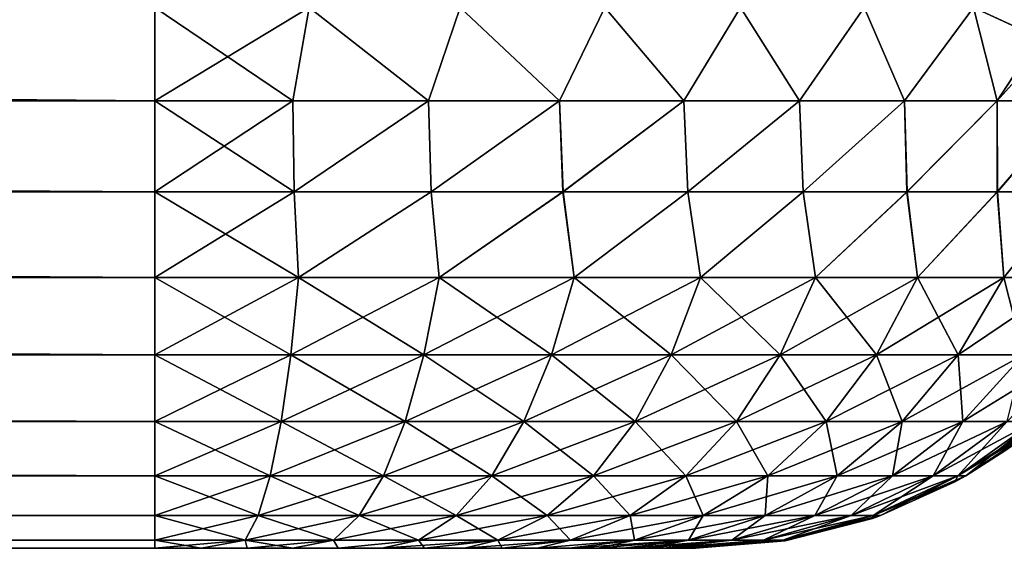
# Model space of a CAD drawing. Header units: metres. Extents: x -37.4 to 37.6, y -35 to 35.
# Tile 310 of 372: x 33.375 to 35.196, y -17.75 to -16.773. Entities that reach past the tile are written whole.
import ezdxf

# ---------------------------------------------------------------- set-up
doc = ezdxf.new("R2010")
doc.units = ezdxf.units.M
doc.layers.add('solid_506616_SW0001', color=7, linetype='CONTINUOUS')

msp = doc.modelspace()

# ---------------------------------------------------------------- linework, layer by layer
at = {"layer": 'solid_506616_SW0001'}
for points in [[(35.208572, -16.530176, -143.804718), (35.260204, -16.805458, -143.698898), (35.139061, -16.75, -143.856766)], [(35.335968, -16.58779, -128.95546), (35.139061, -16.75, -128.74324), (35.259651, -16.805182, -128.900299)], [(33.625, -16.922445, -144.535019), (12.078427, -16.75, -144.550003), (33.625, -16.75, -144.550003)], [(12.078427, -16.923649, -128.065186), (33.625, -16.75, -128.050003), (12.078427, -16.75, -128.050003)], [(12.078427, -16.923649, -128.065186), (33.625, -16.922445, -128.064987), (33.625, -16.75, -128.050003)], [(33.625, -16.922445, -144.535019), (12.078427, -16.923649, -144.534805), (12.078427, -16.75, -144.550003)], [(33.625, -16.922445, -144.535019), (33.625, -16.75, -144.550003), (33.910275, -16.75, -144.529556)], [(33.88018, -16.922445, -144.518555), (33.625, -16.922445, -144.535019), (33.910275, -16.75, -144.529556)], [(33.88018, -16.922445, -128.081451), (33.910275, -16.75, -128.07045), (33.625, -16.75, -128.050003)], [(33.88018, -16.922445, -128.081451), (33.625, -16.75, -128.050003), (33.625, -16.922445, -128.064987)], [(34.131126, -16.922445, -144.469406), (33.88018, -16.922445, -144.518555), (33.910275, -16.75, -144.529556)], [(34.131126, -16.922445, -128.130585), (33.910275, -16.75, -128.07045), (33.88018, -16.922445, -128.081451)], [(34.131126, -16.922445, -144.469406), (33.910275, -16.75, -144.529556), (34.189716, -16.75, -144.468613)], [(34.131126, -16.922445, -128.130585), (34.189716, -16.75, -128.131378), (33.910275, -16.75, -128.07045)], [(34.373672, -16.922445, -144.388428), (34.131126, -16.922445, -144.469406), (34.189716, -16.75, -144.468613)], [(34.373672, -16.922445, -128.211578), (34.189716, -16.75, -128.131378), (34.131126, -16.922445, -128.130585)], [(34.373672, -16.922445, -144.388428), (34.189716, -16.75, -144.468613), (34.457611, -16.75, -144.368454)], [(34.373672, -16.922445, -128.211578), (34.457611, -16.75, -128.231552), (34.189716, -16.75, -128.131378)], [(34.603798, -16.922445, -144.276917), (34.373672, -16.922445, -144.388428), (34.457611, -16.75, -144.368454)], [(34.603794, -16.922445, -128.323074), (34.457611, -16.75, -128.231552), (34.373672, -16.922445, -128.211578)], [(34.603798, -16.922445, -144.276917), (34.457611, -16.75, -144.368454), (34.708477, -16.75, -144.231094)], [(34.603794, -16.922445, -128.323074), (34.708477, -16.75, -128.368912), (34.457611, -16.75, -128.231552)], [(34.817677, -16.922445, -128.463226), (34.708477, -16.75, -128.368912), (34.603794, -16.922445, -128.323074)], [(34.817677, -16.922445, -144.136765), (34.603798, -16.922445, -144.276917), (34.708477, -16.75, -144.231094)], [(34.817677, -16.922445, -144.136765), (34.708477, -16.75, -144.231094), (34.937183, -16.75, -144.059357)], [(34.817677, -16.922445, -128.463226), (34.937183, -16.75, -128.540634), (34.708477, -16.75, -128.368912)], [(35.011765, -16.922445, -143.970276), (34.817677, -16.922445, -144.136765), (34.937183, -16.75, -144.059357)], [(35.011765, -16.922445, -128.629715), (34.937183, -16.75, -128.540634), (34.817677, -16.922445, -128.463226)], [(35.011765, -16.922445, -143.970276), (34.937183, -16.75, -144.059357), (35.139061, -16.75, -143.856766)], [(35.011765, -16.922445, -128.629715), (35.139061, -16.75, -128.74324), (34.937183, -16.75, -128.540634)], [(35.182838, -16.922445, -143.780212), (35.011765, -16.922445, -143.970276), (35.139061, -16.75, -143.856766)], [(35.182838, -16.922445, -128.819778), (35.139061, -16.75, -128.74324), (35.011765, -16.922445, -128.629715)], [(35.260204, -16.805458, -143.698898), (35.182838, -16.922445, -143.780212), (35.139061, -16.75, -143.856766)], [(35.259651, -16.805182, -128.900299), (35.139061, -16.75, -128.74324), (35.182838, -16.922445, -128.819778)], [(35.259651, -16.805182, -128.900299), (35.182838, -16.922445, -128.819778), (35.32806, -16.922445, -129.030258)], [(35.260204, -16.805458, -143.698898), (35.27924, -16.81521, -143.670258), (35.182838, -16.922445, -143.780212)], [(35.27924, -16.81521, -143.670258), (35.32806, -16.922445, -143.569748), (35.182838, -16.922445, -143.780212)], [(33.625, -16.922445, -144.535019), (33.625, -17.091036, -144.490051), (12.078427, -16.923649, -144.534805)], [(12.078427, -16.923649, -128.065186), (33.625, -17.091036, -128.109955), (33.625, -16.922445, -128.064987)], [(33.625, -17.091036, -144.490051), (12.078427, -17.09202, -144.489685), (12.078427, -16.923649, -144.534805)], [(12.078427, -16.923649, -128.065186), (12.078427, -17.09202, -128.110306), (33.625, -17.091036, -128.109955)], [(33.88018, -16.922445, -144.518555), (33.625, -17.091036, -144.490051), (33.625, -16.922445, -144.535019)], [(33.882729, -17.091013, -144.47287), (33.625, -17.091036, -144.490051), (33.88018, -16.922445, -144.518555)], [(33.625, -16.922445, -128.064987), (33.625, -17.091036, -128.109955), (33.882816, -17.091036, -128.127151)], [(33.88018, -16.922445, -128.081451), (33.625, -16.922445, -128.064987), (33.882816, -17.091036, -128.127151)], [(33.882729, -17.091013, -144.47287), (33.88018, -16.922445, -144.518555), (34.131126, -16.922445, -144.469406)], [(34.131126, -16.922445, -128.130585), (33.88018, -16.922445, -128.081451), (33.882816, -17.091036, -128.127151)], [(34.135891, -17.09099, -144.421585), (33.882729, -17.091013, -144.47287), (34.131126, -16.922445, -144.469406)], [(34.131126, -16.922445, -128.130585), (33.882816, -17.091036, -128.127151), (34.136063, -17.091036, -128.178467)], [(34.135891, -17.09099, -144.421585), (34.131126, -16.922445, -144.469406), (34.373672, -16.922445, -144.388428)], [(34.373672, -16.922445, -128.211578), (34.131126, -16.922445, -128.130585), (34.136063, -17.091036, -128.178467)], [(34.379997, -17.090967, -144.337143), (34.135891, -17.09099, -144.421585), (34.373672, -16.922445, -144.388428)], [(34.373672, -16.922445, -128.211578), (34.136063, -17.091036, -128.178467), (34.380238, -17.091036, -128.262985)], [(34.379997, -17.090967, -144.337143), (34.373672, -16.922445, -144.388428), (34.603798, -16.922445, -144.276917)], [(34.603794, -16.922445, -128.323074), (34.373672, -16.922445, -128.211578), (34.380238, -17.091036, -128.262985)], [(34.610722, -17.090944, -144.221008), (34.379997, -17.090967, -144.337143), (34.603798, -16.922445, -144.276917)], [(34.603794, -16.922445, -128.323074), (34.380238, -17.091036, -128.262985), (34.611019, -17.091036, -128.379196)], [(34.817677, -16.922445, -128.463226), (34.603794, -16.922445, -128.323074), (34.611019, -17.091036, -128.379196)], [(34.610722, -17.090944, -144.221008), (34.603798, -16.922445, -144.276917), (34.817677, -16.922445, -144.136765)], [(34.823978, -17.090921, -144.075256), (34.610722, -17.090944, -144.221008), (34.817677, -16.922445, -144.136765)], [(34.817677, -16.922445, -128.463226), (34.611019, -17.091036, -128.379196), (34.82431, -17.091036, -128.525055)], [(34.823978, -17.090921, -144.075256), (34.817677, -16.922445, -144.136765), (35.011765, -16.922445, -143.970276)], [(35.011765, -16.922445, -128.629715), (34.817677, -16.922445, -128.463226), (34.82431, -17.091036, -128.525055)], [(35.01598, -17.090897, -143.902466), (34.823978, -17.090921, -144.075256), (35.011765, -16.922445, -143.970276)], [(35.011765, -16.922445, -128.629715), (34.82431, -17.091036, -128.525055), (35.016327, -17.091036, -128.697968)], [(35.01598, -17.090897, -143.902466), (35.011765, -16.922445, -143.970276), (35.182838, -16.922445, -143.780212)], [(35.182838, -16.922445, -128.819778), (35.011765, -16.922445, -128.629715), (35.016327, -17.091036, -128.697968)], [(35.183327, -17.090874, -143.705704), (35.01598, -17.090897, -143.902466), (35.182838, -16.922445, -143.780212)], [(35.182838, -16.922445, -128.819778), (35.016327, -17.091036, -128.697968), (35.183659, -17.091036, -128.894852)], [(35.183327, -17.090874, -143.705704), (35.182838, -16.922445, -143.780212), (35.32806, -16.922445, -143.569748)], [(35.32806, -16.922445, -129.030258), (35.182838, -16.922445, -128.819778), (35.183659, -17.091036, -128.894852)], [(35.323051, -17.090851, -143.488449), (35.183327, -17.090874, -143.705704), (35.32806, -16.922445, -143.569748)], [(35.32806, -16.922445, -129.030258), (35.183659, -17.091036, -128.894852), (35.323345, -17.091036, -129.112228)], [(33.625, -17.091036, -144.490051), (33.625, -17.249245, -144.416458), (12.078427, -17.09202, -144.489685)], [(12.078427, -17.09202, -128.110306), (33.625, -17.249245, -128.183533), (33.625, -17.091036, -128.109955)], [(33.625, -17.249245, -144.416458), (12.078427, -17.25, -144.416031), (12.078427, -17.09202, -144.489685)], [(12.078427, -17.09202, -128.110306), (12.078427, -17.25, -128.183975), (33.625, -17.249245, -128.183533)], [(33.882729, -17.091013, -144.47287), (33.625, -17.249245, -144.416458), (33.625, -17.091036, -144.490051)], [(33.890625, -17.249245, -144.397461), (33.625, -17.249245, -144.416458), (33.882729, -17.091013, -144.47287)], [(33.625, -17.091036, -128.109955), (33.625, -17.249245, -128.183533), (33.890625, -17.249245, -128.20253)], [(33.882816, -17.091036, -128.127151), (33.625, -17.091036, -128.109955), (33.890625, -17.249245, -128.20253)], [(33.890625, -17.249245, -144.397461), (33.882729, -17.091013, -144.47287), (34.135891, -17.09099, -144.421585)], [(34.136063, -17.091036, -128.178467), (33.882816, -17.091036, -128.127151), (33.890625, -17.249245, -128.20253)], [(34.150845, -17.249245, -144.340851), (33.890625, -17.249245, -144.397461), (34.135891, -17.09099, -144.421585)], [(34.136063, -17.091036, -128.178467), (33.890625, -17.249245, -128.20253), (34.150845, -17.249245, -128.25914)], [(34.150845, -17.249245, -144.340851), (34.135891, -17.09099, -144.421585), (34.379997, -17.090967, -144.337143)], [(34.380238, -17.091036, -128.262985), (34.136063, -17.091036, -128.178467), (34.150845, -17.249245, -128.25914)], [(34.400356, -17.249245, -144.247787), (34.150845, -17.249245, -144.340851), (34.379997, -17.090967, -144.337143)], [(34.380238, -17.091036, -128.262985), (34.150845, -17.249245, -128.25914), (34.400356, -17.249245, -128.352203)], [(34.400356, -17.249245, -144.247787), (34.379997, -17.090967, -144.337143), (34.610722, -17.090944, -144.221008)], [(34.611019, -17.091036, -128.379196), (34.380238, -17.091036, -128.262985), (34.400356, -17.249245, -128.352203)], [(34.634087, -17.249245, -144.120163), (34.400356, -17.249245, -144.247787), (34.610722, -17.090944, -144.221008)], [(34.611019, -17.091036, -128.379196), (34.400356, -17.249245, -128.352203), (34.634087, -17.249245, -128.479828)], [(34.634087, -17.249245, -144.120163), (34.610722, -17.090944, -144.221008), (34.823978, -17.090921, -144.075256)], [(34.82431, -17.091036, -128.525055), (34.611019, -17.091036, -128.379196), (34.634087, -17.249245, -128.479828)], [(34.847271, -17.249245, -143.960571), (34.634087, -17.249245, -144.120163), (34.823978, -17.090921, -144.075256)], [(34.82431, -17.091036, -128.525055), (34.634087, -17.249245, -128.479828), (34.847271, -17.249245, -128.63942)], [(34.847271, -17.249245, -143.960571), (34.823978, -17.090921, -144.075256), (35.01598, -17.090897, -143.902466)], [(35.016327, -17.091036, -128.697968), (34.82431, -17.091036, -128.525055), (34.847271, -17.249245, -128.63942)], [(35.035576, -17.249245, -143.772278), (34.847271, -17.249245, -143.960571), (35.01598, -17.090897, -143.902466)], [(35.016327, -17.091036, -128.697968), (34.847271, -17.249245, -128.63942), (35.035576, -17.249245, -128.827728)], [(35.035576, -17.249245, -143.772278), (35.01598, -17.090897, -143.902466), (35.183327, -17.090874, -143.705704)], [(35.183659, -17.091036, -128.894852), (35.016327, -17.091036, -128.697968), (35.035576, -17.249245, -128.827728)], [(35.195168, -17.249245, -143.559082), (35.035576, -17.249245, -143.772278), (35.183327, -17.090874, -143.705704)], [(35.183659, -17.091036, -128.894852), (35.035576, -17.249245, -128.827728), (35.195168, -17.249245, -129.040909)], [(35.195168, -17.249245, -143.559082), (35.183327, -17.090874, -143.705704), (35.323051, -17.090851, -143.488449)], [(35.323345, -17.091036, -129.112228), (35.183659, -17.091036, -128.894852), (35.195168, -17.249245, -129.040909)], [(35.322792, -17.249245, -143.325363), (35.195168, -17.249245, -143.559082), (35.323051, -17.090851, -143.488449)], [(35.323345, -17.091036, -129.112228), (35.195168, -17.249245, -129.040909), (35.322792, -17.249245, -129.274643)], [(33.625, -17.249245, -144.416458), (33.625, -17.392252, -144.316498), (12.078427, -17.25, -144.416031)], [(12.078427, -17.25, -128.183975), (33.625, -17.392252, -128.283508), (33.625, -17.249245, -128.183533)], [(33.625, -17.392252, -144.316498), (12.078427, -17.392788, -144.31604), (12.078427, -17.25, -144.416031)], [(12.078427, -17.25, -128.183975), (12.078427, -17.392788, -128.283951), (33.625, -17.392252, -128.283508)], [(33.890625, -17.249245, -144.397461), (33.625, -17.392252, -144.316498), (33.625, -17.249245, -144.416458)], [(33.8764, -17.392252, -144.298508), (33.625, -17.392252, -144.316498), (33.890625, -17.249245, -144.397461)], [(33.8764, -17.392252, -128.301483), (33.890625, -17.249245, -128.20253), (33.625, -17.249245, -128.183533)], [(33.625, -17.392252, -128.283508), (33.8764, -17.392252, -128.301483), (33.625, -17.249245, -128.183533)], [(33.8764, -17.392252, -144.298508), (33.890625, -17.249245, -144.397461), (34.150845, -17.249245, -144.340851)], [(34.122677, -17.392252, -144.244934), (33.8764, -17.392252, -144.298508), (34.150845, -17.249245, -144.340851)], [(33.8764, -17.392252, -128.301483), (34.122677, -17.392252, -128.355057), (33.890625, -17.249245, -128.20253)], [(34.122677, -17.392252, -128.355057), (34.150845, -17.249245, -128.25914), (33.890625, -17.249245, -128.20253)], [(34.122677, -17.392252, -144.244934), (34.150845, -17.249245, -144.340851), (34.400356, -17.249245, -144.247787)], [(34.358829, -17.392252, -144.15686), (34.122677, -17.392252, -144.244934), (34.400356, -17.249245, -144.247787)], [(34.122677, -17.392252, -128.355057), (34.358829, -17.392252, -128.443146), (34.150845, -17.249245, -128.25914)], [(34.358829, -17.392252, -128.443146), (34.400356, -17.249245, -128.352203), (34.150845, -17.249245, -128.25914)], [(34.358829, -17.392252, -144.15686), (34.400356, -17.249245, -144.247787), (34.634087, -17.249245, -144.120163)], [(34.58004, -17.392252, -144.036072), (34.358829, -17.392252, -144.15686), (34.634087, -17.249245, -144.120163)], [(34.358829, -17.392252, -128.443146), (34.58004, -17.392252, -128.563934), (34.400356, -17.249245, -128.352203)], [(34.58004, -17.392252, -128.563934), (34.634087, -17.249245, -128.479828), (34.400356, -17.249245, -128.352203)], [(34.58004, -17.392252, -144.036072), (34.634087, -17.249245, -144.120163), (34.847271, -17.249245, -143.960571)], [(34.781807, -17.392252, -143.885025), (34.58004, -17.392252, -144.036072), (34.847271, -17.249245, -143.960571)], [(34.58004, -17.392252, -128.563934), (34.781807, -17.392252, -128.714981), (34.634087, -17.249245, -128.479828)], [(34.781807, -17.392252, -128.714981), (34.847271, -17.249245, -128.63942), (34.634087, -17.249245, -128.479828)], [(34.781807, -17.392252, -143.885025), (34.847271, -17.249245, -143.960571), (35.035576, -17.249245, -143.772278)], [(34.960026, -17.392252, -143.706802), (34.781807, -17.392252, -143.885025), (35.035576, -17.249245, -143.772278)], [(34.781807, -17.392252, -128.714981), (34.960026, -17.392252, -128.893188), (34.847271, -17.249245, -128.63942)], [(34.960026, -17.392252, -128.893188), (35.035576, -17.249245, -128.827728), (34.847271, -17.249245, -128.63942)], [(34.960026, -17.392252, -143.706802), (35.035576, -17.249245, -143.772278), (35.195168, -17.249245, -143.559082)], [(35.111069, -17.392252, -143.505035), (34.960026, -17.392252, -143.706802), (35.195168, -17.249245, -143.559082)], [(34.960026, -17.392252, -128.893188), (35.111069, -17.392252, -129.094955), (35.035576, -17.249245, -128.827728)], [(35.111069, -17.392252, -129.094955), (35.195168, -17.249245, -129.040909), (35.035576, -17.249245, -128.827728)], [(35.111069, -17.392252, -143.505035), (35.195168, -17.249245, -143.559082), (35.322792, -17.249245, -143.325363)], [(35.231857, -17.392252, -143.283829), (35.111069, -17.392252, -143.505035), (35.322792, -17.249245, -143.325363)], [(35.111069, -17.392252, -129.094955), (35.231857, -17.392252, -129.316177), (35.195168, -17.249245, -129.040909)], [(35.231857, -17.392252, -129.316177), (35.322792, -17.249245, -129.274643), (35.195168, -17.249245, -129.040909)], [(33.625, -17.392252, -144.316498), (33.625, -17.515707, -144.193192), (12.078427, -17.392788, -144.31604)], [(12.078427, -17.392788, -128.283951), (33.625, -17.515707, -128.406815), (33.625, -17.392252, -128.283508)], [(33.8764, -17.392252, -144.298508), (33.625, -17.515707, -144.193192), (33.625, -17.392252, -144.316498)], [(33.858849, -17.515707, -144.176468), (33.625, -17.515707, -144.193192), (33.8764, -17.392252, -144.298508)], [(33.858849, -17.515707, -128.423538), (33.8764, -17.392252, -128.301483), (33.625, -17.392252, -128.283508)], [(33.625, -17.515707, -128.406815), (33.858849, -17.515707, -128.423538), (33.625, -17.392252, -128.283508)], [(33.858849, -17.515707, -144.176468), (33.8764, -17.392252, -144.298508), (34.122677, -17.392252, -144.244934)], [(34.08794, -17.515707, -144.126633), (33.858849, -17.515707, -144.176468), (34.122677, -17.392252, -144.244934)], [(33.858849, -17.515707, -128.423538), (34.08794, -17.515707, -128.473373), (33.8764, -17.392252, -128.301483)], [(34.08794, -17.515707, -128.473373), (34.122677, -17.392252, -128.355057), (33.8764, -17.392252, -128.301483)], [(34.08794, -17.515707, -144.126633), (34.122677, -17.392252, -144.244934), (34.358829, -17.392252, -144.15686)], [(34.307606, -17.515707, -144.044693), (34.08794, -17.515707, -144.126633), (34.358829, -17.392252, -144.15686)], [(34.08794, -17.515707, -128.473373), (34.307606, -17.515707, -128.555298), (34.122677, -17.392252, -128.355057)], [(34.307606, -17.515707, -128.555298), (34.358829, -17.392252, -128.443146), (34.122677, -17.392252, -128.355057)], [(34.307606, -17.515707, -144.044693), (34.358829, -17.392252, -144.15686), (34.58004, -17.392252, -144.036072)], [(34.513374, -17.515707, -143.932343), (34.307606, -17.515707, -144.044693), (34.58004, -17.392252, -144.036072)], [(34.307606, -17.515707, -128.555298), (34.513374, -17.515707, -128.667664), (34.358829, -17.392252, -128.443146)], [(34.513374, -17.515707, -128.667664), (34.58004, -17.392252, -128.563934), (34.358829, -17.392252, -128.443146)], [(34.513374, -17.515707, -143.932343), (34.58004, -17.392252, -144.036072), (34.781807, -17.392252, -143.885025)], [(34.701061, -17.515707, -143.79184), (34.513374, -17.515707, -143.932343), (34.781807, -17.392252, -143.885025)], [(34.513374, -17.515707, -128.667664), (34.701061, -17.515707, -128.808167), (34.58004, -17.392252, -128.563934)], [(34.701061, -17.515707, -128.808167), (34.781807, -17.392252, -128.714981), (34.58004, -17.392252, -128.563934)], [(34.701061, -17.515707, -143.79184), (34.781807, -17.392252, -143.885025), (34.960026, -17.392252, -143.706802)], [(34.86684, -17.515707, -143.626053), (34.701061, -17.515707, -143.79184), (34.960026, -17.392252, -143.706802)], [(34.701061, -17.515707, -128.808167), (34.86684, -17.515707, -128.973938), (34.781807, -17.392252, -128.714981)], [(34.86684, -17.515707, -128.973938), (34.960026, -17.392252, -128.893188), (34.781807, -17.392252, -128.714981)], [(34.86684, -17.515707, -143.626053), (34.960026, -17.392252, -143.706802), (35.111069, -17.392252, -143.505035)], [(35.007339, -17.515707, -143.43837), (34.86684, -17.515707, -143.626053), (35.111069, -17.392252, -143.505035)], [(34.86684, -17.515707, -128.973938), (35.007339, -17.515707, -129.161621), (34.960026, -17.392252, -128.893188)], [(35.007339, -17.515707, -129.161621), (35.111069, -17.392252, -129.094955), (34.960026, -17.392252, -128.893188)], [(35.007339, -17.515707, -143.43837), (35.111069, -17.392252, -143.505035), (35.231857, -17.392252, -143.283829)], [(35.119698, -17.515707, -143.232605), (35.007339, -17.515707, -143.43837), (35.231857, -17.392252, -143.283829)], [(35.007339, -17.515707, -129.161621), (35.119698, -17.515707, -129.367401), (35.111069, -17.392252, -129.094955)], [(35.119698, -17.515707, -129.367401), (35.231857, -17.392252, -129.316177), (35.111069, -17.392252, -129.094955)], [(35.119698, -17.515707, -143.232605), (35.231857, -17.392252, -143.283829), (35.319939, -17.392252, -143.047684)], [(35.20163, -17.515707, -143.012939), (35.119698, -17.515707, -143.232605), (35.319939, -17.392252, -143.047684)], [(35.119698, -17.515707, -129.367401), (35.20163, -17.515707, -129.587067), (35.231857, -17.392252, -129.316177)], [(33.625, -17.515707, -144.193192), (12.078427, -17.516045, -144.192795), (12.078427, -17.392788, -144.31604)], [(12.078427, -17.392788, -128.283951), (12.078427, -17.516045, -128.407211), (33.625, -17.515707, -128.406815)], [(33.625, -17.515707, -144.193192), (33.625, -17.61585, -144.050308), (12.078427, -17.516045, -144.192795)], [(12.078427, -17.516045, -128.407211), (33.625, -17.61585, -128.549698), (33.625, -17.515707, -128.406815)], [(33.625, -17.61585, -144.050308), (12.078427, -17.616026, -144.050003), (12.078427, -17.516045, -144.192795)], [(12.078427, -17.516045, -128.407211), (12.078427, -17.616026, -128.550003), (33.625, -17.61585, -128.549698)], [(33.858849, -17.515707, -144.176468), (33.625, -17.61585, -144.050308), (33.625, -17.515707, -144.193192)], [(33.838516, -17.61585, -144.035034), (33.625, -17.61585, -144.050308), (33.858849, -17.515707, -144.176468)], [(33.838516, -17.61585, -128.564972), (33.858849, -17.515707, -128.423538), (33.625, -17.515707, -128.406815)], [(33.625, -17.61585, -128.549698), (33.838516, -17.61585, -128.564972), (33.625, -17.515707, -128.406815)], [(33.838516, -17.61585, -144.035034), (33.858849, -17.515707, -144.176468), (34.08794, -17.515707, -144.126633)], [(34.047684, -17.61585, -143.989532), (33.838516, -17.61585, -144.035034), (34.08794, -17.515707, -144.126633)], [(33.838516, -17.61585, -128.564972), (34.047684, -17.61585, -128.610474), (33.858849, -17.515707, -128.423538)], [(34.047684, -17.61585, -128.610474), (34.08794, -17.515707, -128.473373), (33.858849, -17.515707, -128.423538)], [(34.047684, -17.61585, -143.989532), (34.08794, -17.515707, -144.126633), (34.307606, -17.515707, -144.044693)], [(34.248249, -17.61585, -143.914719), (34.047684, -17.61585, -143.989532), (34.307606, -17.515707, -144.044693)], [(34.047684, -17.61585, -128.610474), (34.248249, -17.61585, -128.685272), (34.08794, -17.515707, -128.473373)], [(34.248249, -17.61585, -128.685272), (34.307606, -17.515707, -128.555298), (34.08794, -17.515707, -128.473373)], [(34.248249, -17.61585, -143.914719), (34.307606, -17.515707, -144.044693), (34.513374, -17.515707, -143.932343)], [(34.436123, -17.61585, -143.812134), (34.248249, -17.61585, -143.914719), (34.513374, -17.515707, -143.932343)], [(34.248249, -17.61585, -128.685272), (34.436123, -17.61585, -128.787872), (34.307606, -17.515707, -128.555298)], [(34.436123, -17.61585, -128.787872), (34.513374, -17.515707, -128.667664), (34.307606, -17.515707, -128.555298)], [(34.436123, -17.61585, -143.812134), (34.513374, -17.515707, -143.932343), (34.701061, -17.515707, -143.79184)], [(34.607491, -17.61585, -143.683853), (34.436123, -17.61585, -143.812134), (34.701061, -17.515707, -143.79184)], [(34.436123, -17.61585, -128.787872), (34.607491, -17.61585, -128.916153), (34.513374, -17.515707, -128.667664)], [(34.607491, -17.61585, -128.916153), (34.701061, -17.515707, -128.808167), (34.513374, -17.515707, -128.667664)], [(34.607491, -17.61585, -143.683853), (34.701061, -17.515707, -143.79184), (34.86684, -17.515707, -143.626053)], [(34.758854, -17.61585, -143.532486), (34.607491, -17.61585, -143.683853), (34.86684, -17.515707, -143.626053)], [(34.607491, -17.61585, -128.916153), (34.758854, -17.61585, -129.067505), (34.701061, -17.515707, -128.808167)], [(34.758854, -17.61585, -129.067505), (34.86684, -17.515707, -128.973938), (34.701061, -17.515707, -128.808167)], [(34.758854, -17.61585, -143.532486), (34.86684, -17.515707, -143.626053), (35.007339, -17.515707, -143.43837)], [(34.887135, -17.61585, -143.36113), (34.758854, -17.61585, -143.532486), (35.007339, -17.515707, -143.43837)], [(34.758854, -17.61585, -129.067505), (34.887135, -17.61585, -129.238876), (34.86684, -17.515707, -128.973938)], [(34.887135, -17.61585, -129.238876), (35.007339, -17.515707, -129.161621), (34.86684, -17.515707, -128.973938)], [(34.887135, -17.61585, -143.36113), (35.007339, -17.515707, -143.43837), (35.119698, -17.515707, -143.232605)], [(34.989723, -17.61585, -143.173248), (34.887135, -17.61585, -143.36113), (35.119698, -17.515707, -143.232605)], [(34.887135, -17.61585, -129.238876), (34.989723, -17.61585, -129.426758), (35.007339, -17.515707, -129.161621)], [(34.989723, -17.61585, -143.173248), (35.119698, -17.515707, -143.232605), (35.20163, -17.515707, -143.012939)], [(35.064529, -17.61585, -142.972687), (34.989723, -17.61585, -143.173248), (35.20163, -17.515707, -143.012939)], [(34.989723, -17.61585, -129.426758), (35.119698, -17.515707, -129.367401), (35.007339, -17.515707, -129.161621)], [(34.989723, -17.61585, -129.426758), (35.064529, -17.61585, -129.627319), (35.119698, -17.515707, -129.367401)], [(35.064529, -17.61585, -142.972687), (35.20163, -17.515707, -143.012939), (35.251465, -17.515707, -142.783844)], [(35.110031, -17.61585, -142.763519), (35.064529, -17.61585, -142.972687), (35.251465, -17.515707, -142.783844)], [(35.064529, -17.61585, -129.627319), (35.20163, -17.515707, -129.587067), (35.119698, -17.515707, -129.367401)], [(35.064529, -17.61585, -129.627319), (35.110031, -17.61585, -129.836487), (35.20163, -17.515707, -129.587067)], [(35.110031, -17.61585, -142.763519), (35.251465, -17.515707, -142.783844), (35.268188, -17.515707, -142.550003)], [(35.243828, -17.535526, -142.550003), (35.110031, -17.61585, -142.763519), (35.268188, -17.515707, -142.550003)], [(35.110031, -17.61585, -129.836487), (35.125301, -17.61585, -130.050003), (35.251465, -17.515707, -129.816147)], [(35.110031, -17.61585, -129.836487), (35.251465, -17.515707, -129.816147), (35.20163, -17.515707, -129.587067)], [(35.251465, -17.515707, -129.816147), (35.125301, -17.61585, -130.050003), (35.243828, -17.535526, -130.050003)], [(35.243828, -17.535526, -142.550003), (35.125301, -17.61585, -142.550003), (35.110031, -17.61585, -142.763519)], [(35.125301, -17.61585, -130.050003), (35.125301, -17.61585, -142.550003), (35.243828, -17.535526, -142.550003)], [(35.197372, -17.569994, -136.294968), (35.125301, -17.61585, -130.050003), (35.243828, -17.535526, -142.550003)], [(35.209465, -17.561419, -135.392563), (35.243828, -17.535526, -130.050003), (35.125301, -17.61585, -130.050003)], [(35.197372, -17.569994, -136.294968), (35.209465, -17.561419, -135.392563), (35.125301, -17.61585, -130.050003)], [(33.625, -17.61585, -144.050308), (33.625, -17.689632, -143.892181), (12.078427, -17.616026, -144.050003)], [(12.078427, -17.616026, -128.550003), (33.625, -17.689632, -128.707809), (33.625, -17.61585, -128.549698)], [(33.625, -17.689632, -143.892181), (12.078427, -17.689693, -143.892014), (12.078427, -17.616026, -144.050003)], [(12.078427, -17.616026, -128.550003), (12.078427, -17.689693, -128.707977), (33.625, -17.689632, -128.707809)], [(33.838516, -17.61585, -144.035034), (33.625, -17.689632, -143.892181), (33.625, -17.61585, -144.050308)], [(33.816013, -17.689632, -143.878525), (33.625, -17.689632, -143.892181), (33.838516, -17.61585, -144.035034)], [(33.816013, -17.689632, -128.721481), (33.838516, -17.61585, -128.564972), (33.625, -17.61585, -128.549698)], [(33.625, -17.689632, -128.707809), (33.816013, -17.689632, -128.721481), (33.625, -17.61585, -128.549698)], [(33.816013, -17.689632, -143.878525), (33.838516, -17.61585, -144.035034), (34.047684, -17.61585, -143.989532)], [(34.003136, -17.689632, -143.837814), (33.816013, -17.689632, -143.878525), (34.047684, -17.61585, -143.989532)], [(33.816013, -17.689632, -128.721481), (34.003136, -17.689632, -128.762177), (33.838516, -17.61585, -128.564972)], [(34.003136, -17.689632, -128.762177), (34.047684, -17.61585, -128.610474), (33.838516, -17.61585, -128.564972)], [(34.003136, -17.689632, -143.837814), (34.047684, -17.61585, -143.989532), (34.248249, -17.61585, -143.914719)], [(34.182564, -17.689632, -143.770889), (34.003136, -17.689632, -143.837814), (34.248249, -17.61585, -143.914719)], [(34.003136, -17.689632, -128.762177), (34.182564, -17.689632, -128.829102), (34.047684, -17.61585, -128.610474)], [(34.182564, -17.689632, -128.829102), (34.248249, -17.61585, -128.685272), (34.047684, -17.61585, -128.610474)], [(34.182564, -17.689632, -143.770889), (34.248249, -17.61585, -143.914719), (34.436123, -17.61585, -143.812134)], [(34.350639, -17.689632, -143.679123), (34.182564, -17.689632, -143.770889), (34.436123, -17.61585, -143.812134)], [(34.182564, -17.689632, -128.829102), (34.350639, -17.689632, -128.920883), (34.248249, -17.61585, -128.685272)], [(34.350639, -17.689632, -128.920883), (34.436123, -17.61585, -128.787872), (34.248249, -17.61585, -128.685272)], [(34.350639, -17.689632, -143.679123), (34.436123, -17.61585, -143.812134), (34.607491, -17.61585, -143.683853)], [(34.503944, -17.689632, -143.564362), (34.350639, -17.689632, -143.679123), (34.607491, -17.61585, -143.683853)], [(34.350639, -17.689632, -128.920883), (34.503944, -17.689632, -129.035645), (34.436123, -17.61585, -128.787872)], [(34.503944, -17.689632, -129.035645), (34.607491, -17.61585, -128.916153), (34.436123, -17.61585, -128.787872)], [(34.503944, -17.689632, -143.564362), (34.607491, -17.61585, -143.683853), (34.758854, -17.61585, -143.532486)], [(34.639355, -17.689632, -143.42894), (34.503944, -17.689632, -143.564362), (34.758854, -17.61585, -143.532486)], [(34.503944, -17.689632, -129.035645), (34.639355, -17.689632, -129.171051), (34.607491, -17.61585, -128.916153)], [(34.639355, -17.689632, -129.171051), (34.758854, -17.61585, -129.067505), (34.607491, -17.61585, -128.916153)], [(34.639355, -17.689632, -143.42894), (34.758854, -17.61585, -143.532486), (34.887135, -17.61585, -143.36113)], [(34.754116, -17.689632, -143.275635), (34.639355, -17.689632, -143.42894), (34.887135, -17.61585, -143.36113)], [(34.639355, -17.689632, -129.171051), (34.754116, -17.689632, -129.324356), (34.758854, -17.61585, -129.067505)], [(34.754116, -17.689632, -143.275635), (34.887135, -17.61585, -143.36113), (34.989723, -17.61585, -143.173248)], [(34.845894, -17.689632, -143.107559), (34.754116, -17.689632, -143.275635), (34.989723, -17.61585, -143.173248)], [(34.754116, -17.689632, -129.324356), (34.887135, -17.61585, -129.238876), (34.758854, -17.61585, -129.067505)], [(34.754116, -17.689632, -129.324356), (34.845894, -17.689632, -129.492432), (34.887135, -17.61585, -129.238876)], [(34.845894, -17.689632, -143.107559), (34.989723, -17.61585, -143.173248), (35.064529, -17.61585, -142.972687)], [(34.912815, -17.689632, -142.928131), (34.845894, -17.689632, -143.107559), (35.064529, -17.61585, -142.972687)], [(34.845894, -17.689632, -129.492432), (34.989723, -17.61585, -129.426758), (34.887135, -17.61585, -129.238876)], [(34.845894, -17.689632, -129.492432), (34.912815, -17.689632, -129.67186), (34.989723, -17.61585, -129.426758)], [(34.912815, -17.689632, -142.928131), (35.064529, -17.61585, -142.972687), (35.110031, -17.61585, -142.763519)], [(34.953522, -17.689632, -142.741013), (34.912815, -17.689632, -142.928131), (35.110031, -17.61585, -142.763519)], [(34.912815, -17.689632, -129.67186), (35.064529, -17.61585, -129.627319), (34.989723, -17.61585, -129.426758)], [(34.912815, -17.689632, -129.67186), (34.953522, -17.689632, -129.858994), (35.064529, -17.61585, -129.627319)], [(34.953522, -17.689632, -142.741013), (35.110031, -17.61585, -142.763519), (35.125301, -17.61585, -142.550003)], [(35.104809, -17.627373, -142.550003), (34.953522, -17.689632, -142.741013), (35.125301, -17.61585, -142.550003)], [(34.953522, -17.689632, -129.858994), (34.967186, -17.689632, -130.050003), (35.110031, -17.61585, -129.836487)], [(34.953522, -17.689632, -129.858994), (35.110031, -17.61585, -129.836487), (35.064529, -17.61585, -129.627319)], [(35.104809, -17.627373, -142.550003), (34.967186, -17.689632, -142.550003), (34.953522, -17.689632, -142.741013)], [(35.110031, -17.61585, -129.836487), (34.967186, -17.689632, -130.050003), (35.104809, -17.627373, -130.050003)], [(34.967186, -17.689632, -130.050003), (34.967186, -17.689632, -142.550003), (35.104809, -17.627373, -142.550003)], [(35.104809, -17.627373, -130.050003), (34.967186, -17.689632, -130.050003), (35.104809, -17.627373, -142.550003)], [(35.104809, -17.627373, -130.050003), (35.104809, -17.627373, -142.550003), (35.125301, -17.61585, -142.550003)], [(35.125301, -17.61585, -130.050003), (35.104809, -17.627373, -130.050003), (35.125301, -17.61585, -142.550003)], [(35.110031, -17.61585, -129.836487), (35.104809, -17.627373, -130.050003), (35.125301, -17.61585, -130.050003)], [(33.625, -17.689632, -143.892181), (33.625, -17.734808, -143.723648), (12.078427, -17.689693, -143.892014)], [(12.078427, -17.734808, -128.876358), (33.625, -17.734808, -128.876358), (33.625, -17.689632, -128.707809)], [(12.078427, -17.689693, -128.707977), (12.078427, -17.734808, -128.876358), (33.625, -17.689632, -128.707809)], [(33.625, -17.734808, -143.723648), (12.078427, -17.734808, -143.723648), (12.078427, -17.689693, -143.892014)], [(33.816013, -17.689632, -143.878525), (33.625, -17.734808, -143.723648), (33.625, -17.689632, -143.892181)], [(33.792027, -17.734808, -143.7117), (33.625, -17.734808, -143.723648), (33.816013, -17.689632, -143.878525)], [(33.792027, -17.734808, -128.88829), (33.816013, -17.689632, -128.721481), (33.625, -17.689632, -128.707809)], [(33.625, -17.734808, -128.876358), (33.792027, -17.734808, -128.88829), (33.625, -17.689632, -128.707809)], [(33.792027, -17.734808, -143.7117), (33.816013, -17.689632, -143.878525), (34.003136, -17.689632, -143.837814)], [(33.955654, -17.734808, -143.676102), (33.792027, -17.734808, -143.7117), (34.003136, -17.689632, -143.837814)], [(33.792027, -17.734808, -128.88829), (33.955654, -17.734808, -128.923889), (33.816013, -17.689632, -128.721481)], [(33.955654, -17.734808, -128.923889), (34.003136, -17.689632, -128.762177), (33.816013, -17.689632, -128.721481)], [(33.955654, -17.734808, -143.676102), (34.003136, -17.689632, -143.837814), (34.182564, -17.689632, -143.770889)], [(34.112553, -17.734808, -143.617584), (33.955654, -17.734808, -143.676102), (34.182564, -17.689632, -143.770889)], [(33.955654, -17.734808, -128.923889), (34.112553, -17.734808, -128.982407), (34.003136, -17.689632, -128.762177)], [(34.112553, -17.734808, -128.982407), (34.182564, -17.689632, -128.829102), (34.003136, -17.689632, -128.762177)], [(34.112553, -17.734808, -143.617584), (34.182564, -17.689632, -143.770889), (34.350639, -17.689632, -143.679123)], [(34.259521, -17.734808, -143.537338), (34.112553, -17.734808, -143.617584), (34.350639, -17.689632, -143.679123)], [(34.112553, -17.734808, -128.982407), (34.259521, -17.734808, -129.062668), (34.182564, -17.689632, -128.829102)], [(34.259521, -17.734808, -129.062668), (34.350639, -17.689632, -128.920883), (34.182564, -17.689632, -128.829102)], [(34.259521, -17.734808, -143.537338), (34.350639, -17.689632, -143.679123), (34.503944, -17.689632, -143.564362)], [(34.393578, -17.734808, -143.436981), (34.259521, -17.734808, -143.537338), (34.503944, -17.689632, -143.564362)], [(34.259521, -17.734808, -129.062668), (34.393578, -17.734808, -129.16301), (34.350639, -17.689632, -128.920883)], [(34.393578, -17.734808, -129.16301), (34.503944, -17.689632, -129.035645), (34.350639, -17.689632, -128.920883)], [(34.393578, -17.734808, -143.436981), (34.503944, -17.689632, -143.564362), (34.639355, -17.689632, -143.42894)], [(34.511986, -17.734808, -143.318573), (34.393578, -17.734808, -143.436981), (34.639355, -17.689632, -143.42894)], [(34.393578, -17.734808, -129.16301), (34.511986, -17.734808, -129.281418), (34.503944, -17.689632, -129.035645)], [(34.511986, -17.734808, -129.281418), (34.639355, -17.689632, -129.171051), (34.503944, -17.689632, -129.035645)], [(34.511986, -17.734808, -143.318573), (34.639355, -17.689632, -143.42894), (34.754116, -17.689632, -143.275635)], [(34.612335, -17.734808, -143.184525), (34.511986, -17.734808, -143.318573), (34.754116, -17.689632, -143.275635)], [(34.511986, -17.734808, -129.281418), (34.612335, -17.734808, -129.415482), (34.639355, -17.689632, -129.171051)], [(34.612335, -17.734808, -143.184525), (34.754116, -17.689632, -143.275635), (34.845894, -17.689632, -143.107559)], [(34.692589, -17.734808, -143.037552), (34.612335, -17.734808, -143.184525), (34.845894, -17.689632, -143.107559)], [(34.612335, -17.734808, -129.415482), (34.754116, -17.689632, -129.324356), (34.639355, -17.689632, -129.171051)], [(34.612335, -17.734808, -129.415482), (34.692589, -17.734808, -129.562454), (34.754116, -17.689632, -129.324356)], [(34.692589, -17.734808, -143.037552), (34.845894, -17.689632, -143.107559), (34.912815, -17.689632, -142.928131)], [(34.751106, -17.734808, -142.880661), (34.692589, -17.734808, -143.037552), (34.912815, -17.689632, -142.928131)], [(34.692589, -17.734808, -129.562454), (34.845894, -17.689632, -129.492432), (34.754116, -17.689632, -129.324356)], [(34.692589, -17.734808, -129.562454), (34.751106, -17.734808, -129.719345), (34.845894, -17.689632, -129.492432)], [(34.751106, -17.734808, -142.880661), (34.912815, -17.689632, -142.928131), (34.953522, -17.689632, -142.741013)], [(34.786701, -17.734808, -142.717026), (34.751106, -17.734808, -142.880661), (34.953522, -17.689632, -142.741013)], [(34.751106, -17.734808, -129.719345), (34.912815, -17.689632, -129.67186), (34.845894, -17.689632, -129.492432)], [(34.751106, -17.734808, -129.719345), (34.786701, -17.734808, -129.882965), (34.912815, -17.689632, -129.67186)], [(34.786701, -17.734808, -142.717026), (34.953522, -17.689632, -142.741013), (34.967186, -17.689632, -142.550003)], [(34.952473, -17.69486, -142.550003), (34.786701, -17.734808, -142.717026), (34.967186, -17.689632, -142.550003)], [(34.786701, -17.734808, -129.882965), (34.791039, -17.736118, -130.050003), (34.953522, -17.689632, -129.858994)], [(34.786701, -17.734808, -129.882965), (34.953522, -17.689632, -129.858994), (34.912815, -17.689632, -129.67186)], [(34.952473, -17.69486, -142.550003), (34.791039, -17.736118, -142.550003), (34.786701, -17.734808, -142.717026)], [(34.953522, -17.689632, -129.858994), (34.791039, -17.736118, -130.050003), (34.952473, -17.69486, -130.050003)], [(34.791039, -17.736118, -130.050003), (34.791039, -17.736118, -142.550003), (34.952473, -17.69486, -142.550003)], [(34.952473, -17.69486, -130.050003), (34.791039, -17.736118, -130.050003), (34.952473, -17.69486, -142.550003)], [(34.952473, -17.69486, -130.050003), (34.952473, -17.69486, -142.550003), (34.967186, -17.689632, -142.550003)], [(34.967186, -17.689632, -130.050003), (34.952473, -17.69486, -130.050003), (34.967186, -17.689632, -142.550003)], [(34.953522, -17.689632, -129.858994), (34.952473, -17.69486, -130.050003), (34.967186, -17.689632, -130.050003)], [(33.625, -17.75, -143.550003), (12.078427, -17.75, -143.550003), (12.078427, -17.734808, -143.723648)], [(33.625, -17.734808, -143.723648), (33.625, -17.75, -143.550003), (12.078427, -17.734808, -143.723648)], [(12.078427, -17.75, -129.050003), (33.625, -17.75, -129.050003), (33.625, -17.734808, -128.876358)], [(12.078427, -17.734808, -128.876358), (12.078427, -17.75, -129.050003), (33.625, -17.734808, -128.876358)], [(33.792027, -17.734808, -143.7117), (33.625, -17.75, -143.550003), (33.625, -17.734808, -143.723648)], [(33.710609, -17.75, -143.546432), (33.625, -17.75, -143.550003), (33.792027, -17.734808, -143.7117)], [(33.710609, -17.75, -129.053558), (33.792027, -17.734808, -128.88829), (33.625, -17.734808, -128.876358)], [(33.625, -17.75, -129.050003), (33.710609, -17.75, -129.053558), (33.625, -17.734808, -128.876358)], [(33.795551, -17.75, -143.535385), (33.710609, -17.75, -143.546432), (33.792027, -17.734808, -143.7117)], [(33.710609, -17.75, -129.053558), (33.795551, -17.75, -129.064606), (33.792027, -17.734808, -128.88829)], [(33.795551, -17.75, -143.535385), (33.792027, -17.734808, -143.7117), (33.955654, -17.734808, -143.676102)], [(33.880199, -17.75, -129.083206), (33.955654, -17.734808, -128.923889), (33.792027, -17.734808, -128.88829)], [(33.795551, -17.75, -129.064606), (33.880199, -17.75, -129.083206), (33.792027, -17.734808, -128.88829)], [(33.880199, -17.75, -143.5168), (33.795551, -17.75, -143.535385), (33.955654, -17.734808, -143.676102)], [(33.964108, -17.75, -143.490723), (33.880199, -17.75, -143.5168), (33.955654, -17.734808, -143.676102)], [(33.880199, -17.75, -129.083206), (33.964108, -17.75, -129.109268), (33.955654, -17.734808, -128.923889)], [(33.964108, -17.75, -143.490723), (33.955654, -17.734808, -143.676102), (34.112553, -17.734808, -143.617584)], [(33.964108, -17.75, -129.109268), (34.112553, -17.734808, -128.982407), (33.955654, -17.734808, -128.923889)], [(34.045151, -17.75, -143.457397), (33.964108, -17.75, -143.490723), (34.112553, -17.734808, -143.617584)], [(33.964108, -17.75, -129.109268), (34.045151, -17.75, -129.142593), (34.112553, -17.734808, -128.982407)], [(34.045151, -17.75, -143.457397), (34.112553, -17.734808, -143.617584), (34.259521, -17.734808, -143.537338)], [(34.123638, -17.75, -143.416733), (34.045151, -17.75, -143.457397), (34.259521, -17.734808, -143.537338)], [(34.045151, -17.75, -129.142593), (34.123638, -17.75, -129.183258), (34.112553, -17.734808, -128.982407)], [(34.123638, -17.75, -129.183258), (34.259521, -17.734808, -129.062668), (34.112553, -17.734808, -128.982407)], [(34.197796, -17.75, -143.369705), (34.123638, -17.75, -143.416733), (34.259521, -17.734808, -143.537338)], [(34.123638, -17.75, -129.183258), (34.197796, -17.75, -129.230301), (34.259521, -17.734808, -129.062668)], [(34.197796, -17.75, -143.369705), (34.259521, -17.734808, -143.537338), (34.393578, -17.734808, -143.436981)], [(34.267494, -17.75, -143.316269), (34.197796, -17.75, -143.369705), (34.393578, -17.734808, -143.436981)], [(34.197796, -17.75, -129.230301), (34.267494, -17.75, -129.283737), (34.259521, -17.734808, -129.062668)], [(34.267494, -17.75, -129.283737), (34.393578, -17.734808, -129.16301), (34.259521, -17.734808, -129.062668)], [(34.332108, -17.75, -143.257111), (34.267494, -17.75, -143.316269), (34.393578, -17.734808, -143.436981)], [(34.267494, -17.75, -129.283737), (34.332108, -17.75, -129.342896), (34.393578, -17.734808, -129.16301)], [(34.332108, -17.75, -143.257111), (34.393578, -17.734808, -143.436981), (34.511986, -17.734808, -143.318573)], [(34.391262, -17.75, -143.19249), (34.332108, -17.75, -143.257111), (34.511986, -17.734808, -143.318573)], [(34.332108, -17.75, -129.342896), (34.511986, -17.734808, -129.281418), (34.393578, -17.734808, -129.16301)], [(34.332108, -17.75, -129.342896), (34.391262, -17.75, -129.407501), (34.511986, -17.734808, -129.281418)], [(34.391262, -17.75, -143.19249), (34.511986, -17.734808, -143.318573), (34.612335, -17.734808, -143.184525)], [(34.444702, -17.75, -143.122803), (34.391262, -17.75, -143.19249), (34.612335, -17.734808, -143.184525)], [(34.391262, -17.75, -129.407501), (34.444702, -17.75, -129.477203), (34.511986, -17.734808, -129.281418)], [(34.491737, -17.75, -143.048645), (34.444702, -17.75, -143.122803), (34.612335, -17.734808, -143.184525)], [(34.444702, -17.75, -129.477203), (34.612335, -17.734808, -129.415482), (34.511986, -17.734808, -129.281418)], [(34.444702, -17.75, -129.477203), (34.491737, -17.75, -129.551361), (34.612335, -17.734808, -129.415482)], [(34.491737, -17.75, -143.048645), (34.612335, -17.734808, -143.184525), (34.692589, -17.734808, -143.037552)], [(34.532406, -17.75, -142.970154), (34.491737, -17.75, -143.048645), (34.692589, -17.734808, -143.037552)], [(34.491737, -17.75, -129.551361), (34.532406, -17.75, -129.629852), (34.612335, -17.734808, -129.415482)], [(34.565723, -17.75, -142.889114), (34.532406, -17.75, -142.970154), (34.692589, -17.734808, -143.037552)], [(34.532406, -17.75, -129.629852), (34.692589, -17.734808, -129.562454), (34.612335, -17.734808, -129.415482)], [(34.532406, -17.75, -129.629852), (34.565723, -17.75, -129.710892), (34.692589, -17.734808, -129.562454)], [(34.565723, -17.75, -142.889114), (34.692589, -17.734808, -143.037552), (34.751106, -17.734808, -142.880661)], [(34.591797, -17.75, -142.805206), (34.565723, -17.75, -142.889114), (34.751106, -17.734808, -142.880661)], [(34.565723, -17.75, -129.710892), (34.751106, -17.734808, -129.719345), (34.692589, -17.734808, -129.562454)], [(34.565723, -17.75, -129.710892), (34.591797, -17.75, -129.7948), (34.751106, -17.734808, -129.719345)], [(34.591797, -17.75, -142.805206), (34.751106, -17.734808, -142.880661), (34.786701, -17.734808, -142.717026)], [(34.61039, -17.75, -142.720551), (34.591797, -17.75, -142.805206), (34.786701, -17.734808, -142.717026)], [(34.591797, -17.75, -129.7948), (34.61039, -17.75, -129.879456), (34.751106, -17.734808, -129.719345)], [(34.621441, -17.75, -142.635605), (34.61039, -17.75, -142.720551), (34.786701, -17.734808, -142.717026)], [(34.61039, -17.75, -129.879456), (34.786701, -17.734808, -129.882965), (34.751106, -17.734808, -129.719345)], [(34.61039, -17.75, -129.879456), (34.621441, -17.75, -129.964386), (34.786701, -17.734808, -129.882965)], [(34.621441, -17.75, -142.635605), (34.786701, -17.734808, -142.717026), (34.791039, -17.736118, -142.550003)], [(34.621441, -17.75, -129.964386), (34.625, -17.75, -130.050003), (34.786701, -17.734808, -129.882965)], [(34.791039, -17.736118, -142.550003), (34.625, -17.75, -142.550003), (34.621441, -17.75, -142.635605)], [(34.786701, -17.734808, -129.882965), (34.625, -17.75, -130.050003), (34.791039, -17.736118, -130.050003)], [(34.625, -17.75, -130.050003), (34.625, -17.75, -142.550003), (34.791039, -17.736118, -142.550003)], [(34.791039, -17.736118, -130.050003), (34.625, -17.75, -130.050003), (34.791039, -17.736118, -142.550003)], [(12.078427, -17.75, -129.050003), (12.078427, -17.75, -143.550003), (33.625, -17.75, -143.550003)], [(12.078427, -17.75, -129.050003), (33.625, -17.75, -143.550003), (33.625, -17.75, -129.050003)], [(33.625, -17.75, -129.050003), (33.625, -17.75, -143.550003), (33.710609, -17.75, -143.546432)], [(33.625, -17.75, -129.050003), (33.710609, -17.75, -143.546432), (33.710609, -17.75, -129.053558)], [(33.710609, -17.75, -129.053558), (33.710609, -17.75, -143.546432), (33.795551, -17.75, -143.535385)], [(33.710609, -17.75, -129.053558), (33.795551, -17.75, -143.535385), (33.795551, -17.75, -129.064606)], [(33.795551, -17.75, -129.064606), (33.795551, -17.75, -143.535385), (33.880199, -17.75, -143.5168)], [(33.795551, -17.75, -129.064606), (33.880199, -17.75, -143.5168), (33.880199, -17.75, -129.083206)], [(33.880199, -17.75, -129.083206), (33.880199, -17.75, -143.5168), (33.964108, -17.75, -143.490723)], [(33.880199, -17.75, -129.083206), (33.964108, -17.75, -143.490723), (33.964108, -17.75, -129.109268)], [(33.964108, -17.75, -129.109268), (33.964108, -17.75, -143.490723), (34.045151, -17.75, -143.457397)], [(33.964108, -17.75, -129.109268), (34.045151, -17.75, -143.457397), (34.045151, -17.75, -129.142593)], [(34.045151, -17.75, -129.142593), (34.045151, -17.75, -143.457397), (34.123638, -17.75, -143.416733)], [(34.045151, -17.75, -129.142593), (34.123638, -17.75, -143.416733), (34.123638, -17.75, -129.183258)], [(34.123638, -17.75, -129.183258), (34.123638, -17.75, -143.416733), (34.197796, -17.75, -143.369705)], [(34.123638, -17.75, -129.183258), (34.197796, -17.75, -143.369705), (34.197796, -17.75, -129.230301)], [(34.197796, -17.75, -129.230301), (34.197796, -17.75, -143.369705), (34.267494, -17.75, -143.316269)], [(34.197796, -17.75, -129.230301), (34.267494, -17.75, -143.316269), (34.267494, -17.75, -129.283737)], [(34.267494, -17.75, -129.283737), (34.267494, -17.75, -143.316269), (34.332108, -17.75, -143.257111)], [(34.267494, -17.75, -129.283737), (34.332108, -17.75, -143.257111), (34.332108, -17.75, -129.342896)], [(34.332108, -17.75, -129.342896), (34.332108, -17.75, -143.257111), (34.391262, -17.75, -143.19249)], [(34.332108, -17.75, -129.342896), (34.391262, -17.75, -143.19249), (34.391262, -17.75, -129.407501)], [(34.391262, -17.75, -129.407501), (34.391262, -17.75, -143.19249), (34.444702, -17.75, -143.122803)], [(34.391262, -17.75, -129.407501), (34.444702, -17.75, -143.122803), (34.444702, -17.75, -129.477203)], [(34.444702, -17.75, -129.477203), (34.444702, -17.75, -143.122803), (34.491737, -17.75, -143.048645)], [(34.444702, -17.75, -129.477203), (34.491737, -17.75, -143.048645), (34.491737, -17.75, -129.551361)], [(34.491737, -17.75, -129.551361), (34.491737, -17.75, -143.048645), (34.532406, -17.75, -142.970154)], [(34.491737, -17.75, -129.551361), (34.532406, -17.75, -142.970154), (34.532406, -17.75, -129.629852)], [(34.532406, -17.75, -129.629852), (34.532406, -17.75, -142.970154), (34.565723, -17.75, -142.889114)], [(34.532406, -17.75, -129.629852), (34.565723, -17.75, -142.889114), (34.565723, -17.75, -129.710892)], [(34.565723, -17.75, -129.710892), (34.565723, -17.75, -142.889114), (34.591797, -17.75, -142.805206)], [(34.565723, -17.75, -129.710892), (34.591797, -17.75, -142.805206), (34.591797, -17.75, -129.7948)], [(34.591797, -17.75, -129.7948), (34.591797, -17.75, -142.805206), (34.61039, -17.75, -142.720551)], [(34.591797, -17.75, -129.7948), (34.61039, -17.75, -142.720551), (34.61039, -17.75, -129.879456)], [(34.61039, -17.75, -129.879456), (34.61039, -17.75, -142.720551), (34.621441, -17.75, -142.635605)], [(34.61039, -17.75, -129.879456), (34.621441, -17.75, -142.635605), (34.621441, -17.75, -129.964386)], [(34.621441, -17.75, -129.964386), (34.621441, -17.75, -142.635605), (34.625, -17.75, -142.550003)], [(34.621441, -17.75, -129.964386), (34.625, -17.75, -142.550003), (34.625, -17.75, -130.050003)]]:
    msp.add_3dface(points, dxfattribs=at)

doc.saveas('drawing.dxf')
